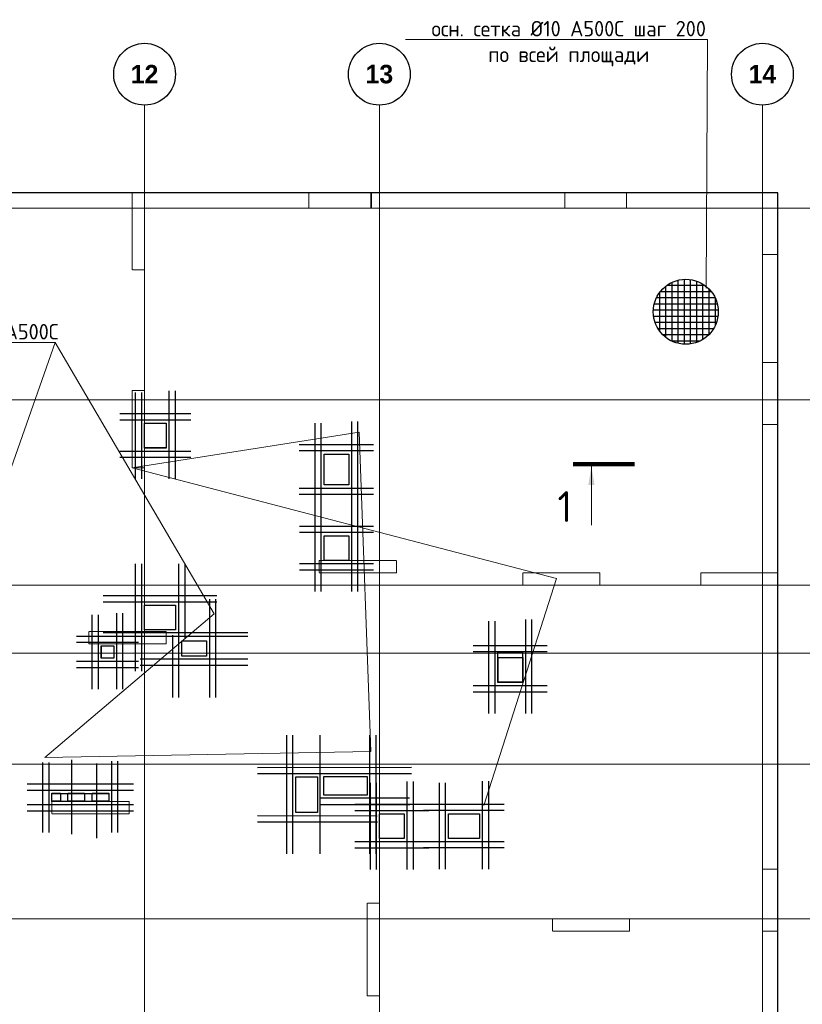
# Model space of a CAD drawing. Header units: millimetres. Extents: x -42044588 to 856694, y -806701 to 941911.
# Tile 1022 of 1056: x -61396 to -48730, y -40750 to -24816. Entities that reach past the tile are written whole.
import ezdxf
from ezdxf import colors
from ezdxf.entities.mleader import LeaderData, LeaderLine
from ezdxf.math import Vec2, Vec3

# ---------------------------------------------------------------- set-up
doc = ezdxf.new("R2010")
doc.units = ezdxf.units.MM
for name, pattern in [('______5', [1100, 800, -100, 100, -100]), ('DASHED', [7, 5, -2, 0]), ('осевая', [50.8, 31.75, -6.35, 6.35, -6.35])]:
    doc.linetypes.add(name, pattern=pattern)
for name, color, linetype, lineweight in [('907Сл Осевые', 1, 'Continuous', 0), ('_0.25', 114, 'Continuous', 25), ('_0.5', 94, 'Continuous', 50), ('Оси', 40, '______5', 18), ('Перекрытие ж_бетон', 1, 'Continuous', 30), ('подоснова', 151, 'Continuous', 5), ('СТЕНЫ', 3, 'Continuous', 30), ('Узлы', 7, 'Continuous', 0)]:
    doc.layers.add(name, color=color, linetype=linetype, lineweight=lineweight)
doc.layers.add('Колонна_ бетон', color=7, linetype='Continuous', lineweight=50, true_color=0xb4b496)
doc.styles.add('Century Gothic', font='GOTHIC.TTF')
doc.styles.add('GOST-2.304_Type-B', font='GOST_Common.ttf')
doc.styles.add('ГОСТ', font='GOST_Common.ttf')

# ---------------------------------------------------------------- blocks, each defined once
blk = doc.blocks.new('NSY101')
at = {"color": 0, "linetype": 'ByBlock', "lineweight": -2}
blk.add_circle((0, 0), 50, dxfattribs=at)
blk = doc.blocks.new('СЛОЖНЫЙ_ОБЪЕКТ_19')
at = {"layer": 'Оси', "color": 16, "linetype": 'Continuous', "lineweight": 25, "transparency": 33554687, "xscale": 9.999999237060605, "yscale": 9.999999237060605, "zscale": 9.999999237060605}
blk.add_blockref('NSY101', (41513, -989), dxfattribs=at)
at = {"layer": 'Оси', "color": 16, "linetype": 'Continuous', "lineweight": 25, "transparency": 33554687, "insert": (41513, -989), "char_height": 300, "width": 620, "attachment_point": 5, "style": 'Century Gothic'}
blk.add_mtext('\\A1;{\\fCentury Gothic|i0|b1;\\H300.000000;\\W1.000000;\\C16;12}\\P', dxfattribs=at)
blk = doc.blocks.new('СЛОЖНЫЙ_ОБЪЕКТ_20')
at = {"layer": 'Оси', "color": 16, "linetype": 'Continuous', "lineweight": 25, "transparency": 33554687, "xscale": 9.999999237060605, "yscale": 9.999999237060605, "zscale": 9.999999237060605}
blk.add_blockref('NSY101', (45313, -989), dxfattribs=at)
at = {"layer": 'Оси', "color": 16, "linetype": 'Continuous', "lineweight": 25, "transparency": 33554687, "insert": (45313, -989), "char_height": 300, "width": 620, "attachment_point": 5, "style": 'Century Gothic'}
blk.add_mtext('\\A1;{\\fCentury Gothic|i0|b1;\\H300.000000;\\W1.000000;\\C16;13}\\P', dxfattribs=at)
blk = doc.blocks.new('СЛОЖНЫЙ_ОБЪЕКТ_21')
at = {"layer": 'Оси', "color": 16, "linetype": 'Continuous', "lineweight": 25, "transparency": 33554687, "xscale": 9.999999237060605, "yscale": 9.999999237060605, "zscale": 9.999999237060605}
blk.add_blockref('NSY101', (51513, -989), dxfattribs=at)
at = {"layer": 'Оси', "color": 16, "linetype": 'Continuous', "lineweight": 25, "transparency": 33554687, "insert": (51513, -989), "char_height": 300, "width": 620, "attachment_point": 5, "style": 'Century Gothic'}
blk.add_mtext('\\A1;{\\fCentury Gothic|i0|b1;\\H300.000000;\\W1.000000;\\C16;14}\\P', dxfattribs=at)
blk = doc.blocks.new('оси2')
at = {"layer": 'Оси', "color": 16, "linetype": 'осевая', "lineweight": 0, "ltscale": 0.25, "transparency": 33554687}
for p, q in [((1020445.5, 3375.3), (1020445.5, -19317.6)), ((1024245.5, 3375.3), (1024245.5, -19317.6)), ((1030445.5, 3375.3), (1030445.5, -19317.6)), ((979200, 1707.1), (1032582.1, 1707.1)), ((979200, -1392.9), (1032582.1, -1392.9)), ((979200, -4392.9), (1032582.1, -4392.9)), ((979200, -5492.9), (1032582.1, -5492.9)), ((979200, -7292.9), (1032582.1, -7292.9)), ((979200, -9792.9), (1032582.1, -9792.9))]:
    blk.add_line(p, q, dxfattribs=at)
at = {"layer": 'Оси', "color": 16, "linetype": 'Continuous', "lineweight": 25, "transparency": 33554687}
for name in ['СЛОЖНЫЙ_ОБЪЕКТ_19', 'СЛОЖНЫЙ_ОБЪЕКТ_20', 'СЛОЖНЫЙ_ОБЪЕКТ_21']:
    blk.add_blockref(name, (978932, 4863.9), dxfattribs=at)
blk = doc.blocks.new('подложка стн 1-го этажа')
at = {"layer": 'Колонна_ бетон', "color": 252, "linetype": 'DASHED', "lineweight": 0, "ltscale": 0.5, "true_color": 0x939598, "transparency": 33554687}
for p, q in [((55094, 26362, -200), (55094, 26362, -200)), ((54844, 26112, -200), (54844, 26112, -200)), ((44644, 23162, -200), (44644, 23162, -200)), ((44644, 23162, -200), (44844, 23162, -200)), ((44644, 23162, -200), (44644, 21912, -200)), ((44844, 23162, -200), (44844, 23162, -200)), ((44844, 21912, -200), (44844, 23162, -200)), ((44844, 21912, -200), (44644, 21912, -200)), ((44644, 21912, -200), (44644, 21912, -200)), ((44844, 21912, -200), (44844, 21912, -200)), ((47669, 20412, -200), (47669, 20212, -200)), ((48919, 20412, -200), (47669, 20412, -200)), ((47669, 20412, -200), (47669, 20412, -200)), ((48919, 20412, -200), (48919, 20412, -200)), ((48919, 20212, -200), (48919, 20412, -200)), ((47669, 20212, -200), (47669, 20212, -200)), ((48919, 20212, -200), (47669, 20212, -200)), ((48919, 20212, -200), (48919, 20212, -200)), ((50964, 20212, -200), (50964, 20012, -200)), ((50964, 20212, -200), (50964, 20212, -200)), ((52214, 20212, -200), (50964, 20212, -200)), ((52214, 20212, -200), (52214, 20012, -200)), ((52214, 20212, -200), (52214, 20212, -200)), ((50964, 20012, -200), (50964, 20012, -200)), ((50964, 20012, -200), (52214, 20012, -200)), ((52214, 20012, -200), (52214, 20012, -200)), ((43944, 19062, -200), (43944, 19262, -200)), ((43944, 19262, -200), (43944, 19262, -200)), ((45194, 19262, -200), (43944, 19262, -200)), ((45194, 19262, -200), (45194, 19262, -200)), ((45194, 19262, -200), (45194, 19062, -200)), ((43944, 19062, -200), (43944, 19062, -200)), ((45194, 19062, -200), (43944, 19062, -200)), ((45194, 19062, -200), (45194, 19062, -200)), ((43343, 16512, -200), (43343, 16512, -200)), ((44593, 16512, -200), (43343, 16512, -200)), ((43343, 16512, -200), (43343, 16312, -200)), ((44593, 16512, -200), (44593, 16512, -200)), ((44593, 16312, -200), (44593, 16512, -200)), ((43343, 16312, -200), (43343, 16312, -200)), ((43343, 16312, -200), (44593, 16312, -200)), ((44593, 16312, -200), (44593, 16312, -200)), ((48644, 14862, -200), (48444, 14862, -200)), ((48444, 14862, -200), (48444, 14862, -200)), ((48444, 13362, -200), (48444, 14862, -200)), ((48644, 14862, -200), (48644, 14862, -200)), ((48644, 14862, -200), (48644, 13362, -200)), ((51444, 14412, -200), (51444, 14612, -200)), ((51444, 14612, -200), (51444, 14612, -200)), ((51444, 14612, -200), (52694, 14612, -200)), ((52694, 14612, -200), (52694, 14412, -200)), ((52694, 14612, -200), (52694, 14612, -200)), ((51444, 14412, -200), (51444, 14412, -200)), ((52694, 14412, -200), (51444, 14412, -200)), ((52694, 14412, -200), (52694, 14412, -200)), ((48444, 13362, -200), (48644, 13362, -200)), ((48444, 13362, -200), (48444, 13362, -200)), ((48644, 13362, -200), (48644, 13362, -200))]:
    blk.add_line(p, q, dxfattribs=at)
for points, elevation in [([(44644, 26362), (44844, 26362), (44844, 25112), (44644, 25112)], -560), ([(47504, 26362), (48504, 26362), (48504, 26112), (47504, 26112)], -360), ([(47504, 26362), (48514, 26362), (48514, 26112), (47504, 26112)], -560), ([(51644, 26362), (52644, 26362), (52644, 26112), (51644, 26112)], -360), ([(54844, 26362), (55094, 26362), (55094, 25362), (54844, 25362)], -560), ([(54844, 23612), (55094, 23612), (55094, 22612), (54844, 22612)], -360), ([(54844, 23612), (55094, 23612), (55094, 22612), (54844, 22612)], -560), ([(55094, 20212), (53844, 20212), (53844, 20012), (55094, 20012)], -560), ([(54844, 15412), (55094, 15412), (55094, 14412), (54844, 14412)], -560)]:
    blk.add_lwpolyline(points, close=True, dxfattribs=dict(at, elevation=elevation))
at = {"layer": 'СТЕНЫ', "color": 252, "linetype": 'DASHED', "lineweight": 0, "ltscale": 0.5, "true_color": 0x939598, "transparency": 33554687}
for p, q in [((53844, 20212, -200), (54844, 20212, -200)), ((53844, 20012, -200), (53844, 20212, -200)), ((53844, 20212, -200), (53844, 20212, -200)), ((54844, 20212, -200), (54844, 20212, -200)), ((53844, 20012, -200), (53844, 20012, -200)), ((53844, 20012, -200), (54844, 20012, -200)), ((54844, 20012, -200), (54844, 20012, -200))]:
    blk.add_line(p, q, dxfattribs=at)
blk = doc.blocks.new('_None')
blk = doc.blocks.new('*U4567')
at = {"layer": '_0.25', "ltscale": 100}
blk.add_lwpolyline([(0, 400), (504, 400), (504, 0), (0, 0)], close=True, dxfattribs=at)
at = {"layer": '_0.5', "color": 7, "lineweight": 30, "ltscale": 100}
for p, q in [((-150, 900), (-150, -500)), ((-50, 900), (-50, -500)), ((554, -500), (554, 925)), ((654, -500), (654, 925)), ((904, 550), (-400, 550)), ((904, 450), (-400, 450)), ((-400, -50), (904, -50)), ((-400, -150), (904, -150))]:
    blk.add_line(p, q, dxfattribs=at)
blk = doc.blocks.new('*U4568')
at = {"layer": '_0.25', "ltscale": 100}
blk.add_lwpolyline([(0, 400), (400, 400), (400, 0), (0, 0)], close=True, dxfattribs=at)
at = {"layer": '_0.5', "color": 7, "lineweight": 30, "ltscale": 100}
for p, q in [((-150, 900), (-150, -500)), ((-50, 900), (-50, -500)), ((450, -500), (450, 925)), ((550, -500), (550, 925)), ((800, 550), (-400, 550)), ((800, 450), (-400, 450)), ((-400, -50), (800, -50)), ((-400, -150), (800, -150))]:
    blk.add_line(p, q, dxfattribs=at)
blk = doc.blocks.new('*U4570')
at = {"layer": '_0.25', "ltscale": 100}
blk.add_lwpolyline([(0, 400), (399, 400), (399, 0), (0, 0)], close=True, dxfattribs=at)
at = {"layer": '_0.5', "color": 7, "lineweight": 30, "ltscale": 100}
for p, q in [((-150, 900), (-150, -500)), ((-50, 900), (-50, -500)), ((449, -500), (449, 925)), ((549, -500), (549, 925)), ((799, 550), (-400, 550)), ((799, 450), (-400, 450)), ((-400, -50), (799, -50)), ((-400, -150), (799, -150))]:
    blk.add_line(p, q, dxfattribs=at)
blk = doc.blocks.new('*U4571')
at = {"layer": '_0.25', "ltscale": 100}
blk.add_lwpolyline([(0, 500), (400, 500), (400, 0), (0, 0)], close=True, dxfattribs=at)
at = {"layer": '_0.5', "color": 7, "lineweight": 30, "ltscale": 100}
for p, q in [((-150, 1000), (-150, -500)), ((-50, 1000), (-50, -500)), ((450, -500), (450, 1025)), ((550, -500), (550, 1025)), ((800, 650), (-400, 650)), ((800, 550), (-400, 550)), ((-400, -50), (800, -50)), ((-400, -150), (800, -150))]:
    blk.add_line(p, q, dxfattribs=at)
blk = doc.blocks.new('*U4572')
at = {"layer": '_0.25', "ltscale": 100}
blk.add_lwpolyline([(0, 400), (351, 400), (351, 0), (0, 0)], close=True, dxfattribs=at)
at = {"layer": '_0.5', "color": 7, "lineweight": 30, "ltscale": 100}
for p, q in [((-150, 900), (-150, -500)), ((-50, 900), (-50, -500)), ((401, -500), (401, 925)), ((501, -500), (501, 925)), ((751, 550), (-400, 550)), ((751, 450), (-400, 450)), ((-400, -50), (751, -50)), ((-400, -150), (751, -150))]:
    blk.add_line(p, q, dxfattribs=at)
blk = doc.blocks.new('*U4598')
at = {"layer": '_0.25', "ltscale": 100}
blk.add_lwpolyline([(0, 202), (203, 202), (203, 0), (0, 0)], close=True, dxfattribs=at)
at = {"layer": '_0.5', "color": 7, "lineweight": 30, "ltscale": 100}
for p, q in [((-150, 702), (-150, -500)), ((-50, 702), (-50, -500)), ((253, -500), (253, 726)), ((353, -500), (353, 726)), ((603, 352), (-400, 352)), ((603, 252), (-400, 252)), ((-400, -50), (603, -50)), ((-400, -150), (603, -150))]:
    blk.add_line(p, q, dxfattribs=at)
blk = doc.blocks.new('*U7022')
at = {"layer": '_0.25', "ltscale": 100}
blk.add_lwpolyline([(0, 130), (921, 130), (921, 0), (0, 0)], close=True, dxfattribs=at)
at = {"layer": '_0.5', "color": 7, "lineweight": 30, "ltscale": 100}
for p, q in [((971, -500), (971, 654)), ((1071, -500), (1071, 654)), ((-150, 630), (-150, -500)), ((-50, 630), (-50, -500)), ((1321, 280), (-400, 280)), ((1321, 180), (-400, 180)), ((-400, -50), (1321, -50)), ((-400, -150), (1321, -150))]:
    blk.add_line(p, q, dxfattribs=at)
blk = doc.blocks.new('блочина другой')
at = {"layer": '907Сл Осевые', "color": 4, "lineweight": 30}
for p, q in [((40324, 7534), (40724, 7534)), ((40324, 7134), (40324, 7534)), ((40724, 7534), (40724, 7134)), ((40724, 7134), (40324, 7134))]:
    blk.add_line(p, q, dxfattribs=at)
at = {"layer": 'Перекрытие ж_бетон', "color": 4, "lineweight": 30}
for points in [[(34954, 11323), (34954, 10923), (34604, 10923), (34604, 11323)], [(37508, 10825), (37908, 10825), (37908, 10325), (37508, 10325)], [(34604, 7980), (34604, 8380), (35104, 8380), (35104, 7980)], [(35604, 7555), (35204, 7555), (35204, 7805), (35604, 7805)], [(37404, 5603), (37404, 5023), (37054, 5023), (37054, 5603)], [(37504, 5305), (37504, 5605), (38204, 5605), (38204, 5305)], [(38804, 5003), (38804, 4603), (38404, 4603), (38404, 5003)], [(39524, 4605), (39524, 5005), (40024, 5005), (40024, 4605)]]:
    blk.add_lwpolyline(points, close=True, dxfattribs=at)
for points, elevation in [([(37509, 9503), (37908, 9503), (37908, 9103), (37509, 9103)], 4500), ([(33103, 5335), (33243, 5335), (33243, 5205), (33103, 5205)], 360), ([(33363, 5335), (33633, 5335), (33633, 5205), (33363, 5205)], 360), ([(33753, 5335), (34023, 5335), (34023, 5205), (33753, 5205)], 360)]:
    blk.add_lwpolyline(points, close=True, dxfattribs=dict(at, elevation=elevation))
at = {"layer": 'Перекрытие ж_бетон', "color": 4, "lineweight": 30, "ltscale": 100}
blk.add_lwpolyline([(34104, 7723), (34104, 7523), (33904, 7523), (33904, 7723)], close=True, dxfattribs=at)
blk = doc.blocks.new('*U4569')
at = {"layer": '_0.25', "ltscale": 100}
blk.add_lwpolyline([(0, 494), (401, 494), (401, 0), (0, 0)], close=True, dxfattribs=at)
at = {"layer": '_0.5', "color": 7, "lineweight": 30, "ltscale": 100}
for p, q in [((-150, 994), (-150, -500)), ((-50, 994), (-50, -500)), ((451, -500), (451, 1019)), ((551, -500), (551, 1019)), ((801, 594), (-400, 594)), ((801, 494), (-400, 494)), ((-400, -50), (801, -50)), ((-400, -150), (801, -150))]:
    blk.add_line(p, q, dxfattribs=at)

msp = doc.modelspace()

# ---------------------------------------------------------------- linework, layer by layer
at = {"color": 2, "lineweight": 25, "ltscale": 100}
for p, q in [((-50942.522, -29129.818, 360), (-50942.522, -29954.907, 360)), ((-50308.562, -29117.924, 360), (-50924.573, -29117.924, 360)), ((-50842.522, -29067.474, 360), (-50842.522, -30017.25, 360)), ((-50742.522, -29031.633, 360), (-50742.522, -30053.091, 360)), ((-50642.522, -29016.844, 360), (-50642.522, -30067.881, 360)), ((-50542.522, -29021.31, 360), (-50542.522, -30063.415, 360)), ((-50442.522, -29045.551, 360), (-50442.522, -30039.173, 360)), ((-50342.522, -29092.755, 360), (-50342.522, -29991.97, 360)), ((-50141.68, -29317.924, 360), (-51091.455, -29317.924, 360)), ((-51042.522, -29234.357, 360), (-51042.522, -29850.367, 360)), ((-50204.023, -29217.924, 360), (-51029.112, -29217.924, 360)), ((-50242.522, -29171.589, 360), (-50242.522, -29913.135, 360)), ((-50142.522, -29312.584, 360), (-50142.522, -29772.141, 360)), ((-50105.838, -29417.924, 360), (-51127.297, -29417.924, 360)), ((-50091.049, -29517.924, 360), (-51142.086, -29517.924, 360)), ((-50095.515, -29617.924, 360), (-51137.62, -29617.924, 360)), ((-50119.757, -29717.924, 360), (-51113.379, -29717.924, 360)), ((-50166.96, -29817.924, 360), (-51066.175, -29817.924, 360)), ((-50245.795, -29917.924, 360), (-50987.341, -29917.924, 360)), ((-50386.789, -30017.924, 360), (-50846.346, -30017.924, 360))]:
    msp.add_line(p, q, dxfattribs=at)
at = {"lineweight": 25, "ltscale": 100}
msp.add_circle((-50615.893, -29542.362, 360), 526.193, dxfattribs=at)
at = {"layer": '907Сл Осевые', "color": 7, "lineweight": 30}
for p, q in [((-60556.18, -36792.345, 530.8), (-60555.947, -37998.601, 170.8)), ((-60154.841, -36853.969, 450.707), (-60154.607, -38060.225, 90.707))]:
    msp.add_line(p, q, dxfattribs=at)
at = {"layer": 'Перекрытие ж_бетон', "color": 7, "linetype": 'Continuous', "lineweight": 30}
for p, q in [((-59524.676, -33620.087), (-59524.676, -35360.087)), ((-59424.676, -33620.087), (-59424.676, -35360.087)), ((-58824.676, -33620.087), (-58824.676, -35360.087)), ((-58724.676, -33620.087), (-58724.676, -34827.091)), ((-58204.676, -34140.087), (-60044.676, -34140.087)), ((-58204.676, -34240.087), (-60044.676, -34240.087)), ((-58824.676, -34195.087), (-58824.676, -35785.087)), ((-58324.676, -34195.087), (-58324.676, -35785.087)), ((-58224.676, -34195.087), (-58224.676, -35785.087)), ((-58204.676, -34740.087), (-60044.676, -34740.087)), ((-57704.676, -34797.095), (-59478.661, -34797.095)), ((-57704.676, -34740.211), (-59444.676, -34740.211)), ((-58924.676, -34776.593), (-58924.676, -35785.087)), ((-57704.676, -35165.087), (-59444.676, -35165.087)), ((-57704.676, -35265.087), (-59444.676, -35265.087)), ((-57075.268, -38317.045), (-57075.268, -36397.087)), ((-56975.268, -38317.045), (-56975.268, -36397.087)), ((-56532.112, -38317.045), (-56532.112, -36397.087)), ((-55727.287, -38317.045), (-55727.287, -36397.087)), ((-55627.287, -38317.045), (-55627.287, -36397.087)), ((-57545.268, -36917.087), (-55054.676, -36915.087)), ((-57545.268, -37017.087), (-55054.676, -37015.087)), ((-56537.093, -37406.638), (-55085.598, -37408.192)), ((-56537.093, -37516.501), (-55079.8, -37518.06)), ((-57545.268, -37697.045), (-55609.351, -37698.6)), ((-57545.268, -37797.045), (-55604.755, -37798.604))]:
    msp.add_line(p, q, dxfattribs=at)
at = {"layer": 'Перекрытие ж_бетон', "elevation": 320}
msp.add_lwpolyline([(-96424.634, -44515.803), (-92324.634, -44515.808), (-92324.634, -44765.804), (-55524.634, -44765.804), (-55524.634, -44515.803), (-49124.634, -44515.803), (-49124.633, -27615.804), (-96624.505, -27615.804), (-96624.634, -41615.803), (-96424.634, -41615.803), (-96424.637, -44515.803)], dxfattribs=at)
at = {"layer": 'Узлы', "color": 1, "linetype": 'Continuous', "lineweight": 0}
msp.add_line((-52142.692, -32045.228, 3100), (-52142.692, -32995.228, 3100), dxfattribs=at)
at = {"layer": 'Узлы', "color": 1, "linetype": 'Continuous', "lineweight": 0, "const_width": 70, "elevation": 3100}
msp.add_lwpolyline([(-52442.692, -32010.228), (-51442.692, -32010.228)], dxfattribs=at)
at = {"layer": 'Узлы', "color": 1, "linetype": 'Continuous', "lineweight": 0}
msp.add_solid([(-52142.692, -32045.228, 3100), (-52192.97, -32345.678, 3100), (-52092.414, -32345.678, 3100)], dxfattribs=at)

# ---------------------------------------------------------------- block references
for name, p in [('подложка стн 1-го этажа', (-104218.57, -53977.598, 560)), ('блочина другой', (-93978.52, -42670.338, 200))]:
    msp.add_blockref(name, p)
at = {"ltscale": 100}
for name, p in [('*U4572', (-59376.204, -31746.651)), ('*U4571', (-56471.067, -32344.999)), ('*U4570', (-56469.879, -33567.087, 4500)), ('*U4598', (-60077.509, -35148.755)), ('*U4569', (-53658.136, -35541.705)), ('*U7022', (-60876.581, -37467.496, -200)), ('*U4568', (-55574.767, -38067.087)), ('*U4567', (-54458.069, -38065.063))]:
    msp.add_blockref(name, p, dxfattribs=at)
at = {"layer": 'Перекрытие ж_бетон', "color": 7, "linetype": 'Continuous', "lineweight": 30}
msp.add_blockref('оси2', (-1079820.198, -29572.922), dxfattribs=at)

# ---------------------------------------------------------------- texts
note = msp.add_mtext_dynamic_manual_height_columns('\\pi1250;{\\H1.5152x;Общие указания :\\P}1.^IНастоящий подраздел разработан в составе рабочей документации на строительство объекта {\\H2.4344x; }"Строительство жилого комплекса со встроенными помещениями общественного-делового и коммерческого {\\H1.3552x; }назначения по адресу: г. Чита, ул. 1-я Коллективная. Жилой дом со встроенными помещениями {\\H1.71569x; }общественно-делового и коммерческого назначения на первом этаже здания (поз. 3.1)" Решения рабочей {\\H1.69543x; }Документации разработаны на основании:{\\H1.68902x; }\\P-^Iзадания на проектирование, выданного заказчиком;{\\H1.60366x; }\\P-^Iрешений стадии "Проектная Документация (проект №24-04-КР.1)"{\\H1.73211x; }\\Pразработанных ООО "Комплексная проектно-сопроводительная компания", утвержденных заказчиком;{\\H1.6768x; }\\PВ соответствии с требованиями нормативных документов:{\\H1.60773x; }\\P-^IФЗ №184 "О техническом регулировании";{\\H1.63076x; }\\P-^IФЗ №123 "Технический регламент о требованиях пожарной безопасности";{\\H1.62308x; }\\P-^IСП 20.13330.2016 "Нагрузки и воздействия",{\\H1.62564x; }\\P-^IСП 63.13330.2018 "Бетонные и железобетонные конструкции. Основные положения".{\\H1.62479x; }\\P-^IСП 22.13330.2016 "Основания зданий и сооружений";{\\H1.62507x; }\\P-^IСП 45.13330.2017 "Земляные сооружения, основания и фундаменты".{\\H1.62498x; }\\P2.^IПри работах по устройству монолитных конструкций руководствоваться СП 70.13330.2012 {\\H1.62501x; }"Несущие и ограждающие конструкции".{\\H1.625x; }\\P3.^IЗа относительную отметку 0,000 принята отметка чистого пола первого этажа, {\\H1.625x; }соответствующая абсолютной отметке 648,00 в Балтийской системе высот.{\\H1.625x; }\\P4.^IПеречень видов работ, Зля которых необходимо составлять акты освидетельствования скрытых {\\H1.625x; }работ: {\\H1.625x; }\\PБетонные и железобетонные конструкции монолитные:{\\H1.625x; }\\Pармирование; защитные слои,- анкеровка арматуры; установка закладных деталей.{\\H1.625x; }\\PМонтаж сборных железобетонных и бетонных конструкций:{\\H1.625x; }\\Pсварка и антикоррозионное покрыт при отсутствии актов освиветельствования превшествующих {\\H1.625x; }скрытых работ во всех случаях.{\\H1.625x; }\\P1. Железобетонные конструкции разработаны в соответствии СП 22.13330.2016 "Основания зданий и {\\H1.62576x; }сооружений", СП 63.13330.2018 "Бетонные и железобетонные конструкции. Общие положения".{\\H1.62541x; }\\P2. Несущие конструкции здания рассчитаны и запроектированы для данных геологических условий. {\\H1.62486x; }\\P3. Арматура класса А240 и А500С по ГОСТ Р 34028-2016, материал монолитных конструкций ниже нуля - {\\H1.62505x; }бетон тяжелый класса В25 по ГОСТ 26633-2015.{\\H1.62498x; }\\P4. Работы по бетонированию монолитных конструкций вести в соответствии со СП 70.13330.2012 {\\H1.62501x; }"Несущие и ограждающие конструкции".{\\H1.625x; }\\P5. Все строительно-монтажные работы необходимо выполнять в соответствии со СНиП 12-03-2001 {\\H1.625x; }"Безопасность труда в строительстве. Часть 1. Общие требования.", Безопасность труда в строительстве. {\\H1.625x; }Часть 2. Строительное производство". Строительство здания должно производиться в соответствии с {\\H1.625x; }проектом производства работ (ППР).{\\H1.725x; }\\PПри отсутствии ППР производство строительно-монтажных работ запрещается.{\\H1.67917x; }\\P6. Бетон конструкции должны удовлетворять требованиям ГОСТ 26633-2015, ГОСТ 25192-2012.{\\H1.60694x; }\\P7. Бетон следует укладывать в бетонные конструкции горизонтальными слоями одинаковой толщины {\\H1.63102x; }без разрывов, с последовательным направлением укладки в одну сторону во всех слоях.{\\H1.62299x; }\\P8. В начальный период твердения бетон необходимо защищать от попадания атмосферных осадков или {\\H1.62567x; }потерь влаги.{\\H1.62478x; }\\P9. При перерывах в бетонировании устраивать рабочие швы бетонирования. Места рабочих швов {\\H1.62507x; }бетонирования разработать в ППР и согласовать с авторским надзором. С поверхности рабочих швов удалить {\\H1.62498x; }цементную плёнку металлическими щётками с последующей поливкой водой. В рабочем шве устанавливать {\\H1.62501x; }вертикальные сетки из проволоки ячейкой 50x50мм. Поверхность рабочих швов должна быть перпендикулярна {\\H1.625x; }поверхности плиты. При возобновлении бетонирования в шов установить гидроизоляционную прокладку {\\H1.625x; }"Пенебар". {\\H1.625x; }\\P10. Арматурные изделия изготавливать в соответствии с ГОСТ Р 57997-2017, ГОСТ 5264-80, ГОСТ {\\H1.625x; }14098-2014.{\\H1.625x; }\\P11. Плоские сетки и каркасы изготавливать с помощью контактной точечной сварки (кроме оговоренных {\\H1.725x; }случаев).{\\H1.77917x; }\\P12. Расчётные сопротивления сборных соединений и материалы для сборки принимать по табл. Г1, Г2 СП {\\H1.66111x; }52-101-2003.{\\H1.61296x; }\\P13. Стыки арматурных стержней должны иметь длину перепуска (нахлёстка) не менее указанной в {\\H1.72901x; }проекте. В неоговоренных случаях длину стыка рабочей арматуры внахлёстку без сварки принимать по п.8.3.27 {\\H1.67783x; }СП 52-101-2003. {\\H1.60739x; }\\P14. Толщина защитного слоя бетона для рабочей арматуры должна соответствовать значениям, {\\H1.63087x; }указанным в проекте. {\\H1.62304x; }\\PВ неоговоренных случаях принимать не менее 25мм.{\\H1.62565x; }\\P15. Уход за свежеуложенным бетоном начинать сразу после укладки бетонной смеси и осуществлять до {\\H1.62478x; }', width=17417.39614, gutter_width=3176.993, heights=[39809.277, 0], dxfattribs=dict(insert=(-251206.711, -20437.285), char_height=250, attachment_point=1, style='ГОСТ'))
for column, words in zip(note.columns.linked_columns, ['достижения прочности бетона не менее 70% от проектной.\\P\\pi1250;16. Распалубку плит  осуществлять по достижении прочности бетона не менее 80% от проектной.{\\H1.83475x; }\\P17. Два крайних арматурных стержня, расположенных по контуру плиты, привязать ко всем стержням в {\\H1.55574x; }местах пересечений.{\\H1.64809x; }\\P18. В процессе производства работ предусмотреть мероприятия по противопожарной защите и {\\H1.6173x; }контролю за выполнением правил пожарной безопасности на всех этапах строительства.{\\H1.62757x; }\\P19. Все работы Выполнять по проекту производства работ (ППР), согласованному с организациями, {\\H1.72414x; }ответственными за эксплуатацию существующих инженерных сетей и дорог на существующей площадке.{\\H1.67945x; }\\P20. Проект рассчитан на производство работ в период положительных температур. В случае {\\H1.60685x; }выполнения работ при отрицательных температурах необходимо выполнять требования СНиП часть 3 по {\\H1.63105x; }производству работ и ППР.{\\H1.62298x; }\\P21. При минимальной температуре воздуха до минус 15°С допускается:{\\H1.62567x; }\\P - выдерживание бетона в конструкции методом термоса, при предварительном разогреве бетонной {\\H1.62478x; }смеси, {\\H1.62507x; }\\P -форсированный электроразогрев бетона в конструкции с повторным уплотнением.{\\H1.62498x; }\\PПри минимальной температуре воздуха до минус 25°С допускается:{\\H1.62501x; }\\P -обогрев бетона в греющей опалубке с помощью низкотемпературных электронагревателей,{\\H1.625x; }\\P -электродный сквозной прогреб бетона,{\\H1.625x; }\\P -электрообогрев с помощью греющего провода.{\\H1.625x; }']):
    column.text = words
at = {"layer": 'Узлы', "color": 1, "linetype": 'Continuous', "lineweight": 0, "insert": (-52572.692, -32695.228, 3100), "char_height": 500, "attachment_point": 5, "style": 'GOST-2.304_Type-B'}
msp.add_mtext_dynamic_manual_height_columns('1', width=723.87981, gutter_width=25, heights=[0], dxfattribs=at)

# ---------------------------------------------------------------- leaders
at = {"layer": 'подоснова', "color": 2, "ltscale": 0.3}
ml = msp.add_multileader_mtext('Standard', dxfattribs=at)
ml.set_content('осн. сетка %%C10 А500С шаг 200\\Pпо всей площади', color=2, style='GOST-2.304_Type-B')
ml.set_leader_properties(color=256, linetype='ByLayer', lineweight=15)
ml.set_arrow_properties(name='NONE')
ml.build(insert=Vec2(0, 0))
ml.multileader.update_dxf_attribs({"text_left_attachment_type": 6, "text_right_attachment_type": 6, "dogleg_length": 0.1, "arrow_head_size": 18})
ctx = ml.context
ctx.base_point, ctx.char_height, ctx.arrow_head_size, ctx.landing_gap_size, ctx.plane_origin = Vec3(-54756.928, -25135.776, 360), 250, 18, 20, Vec3(-52354.256, -24463.04, 360)
ctx.left_attachment, ctx.right_attachment, ctx.text_align_type = 6, 6, 1
notes = []
notes.append((ctx, [(1, (1, 1, 0), (-50263.797, -25135.776, 360), (-1, 0), 0.1, [(0, [(-50286.693, -29162.52, 360)], 0, [])])]))
ctx.mtext.insert, ctx.mtext.alignment, ctx.mtext.flow_direction = Vec3(-52510.413, -24835.776, 360), 2, 5
ml = msp.add_multileader_mtext('Standard', dxfattribs=at)
ml.set_content('1 %%C12  А500С', color=2, style='GOST-2.304_Type-B')
ml.set_leader_properties(color=256, linetype='ByLayer', lineweight=15)
ml.set_arrow_properties(name='NONE')
ml.build(insert=Vec2(0, 0))
ml.multileader.update_dxf_attribs({"text_left_attachment_type": 6, "text_right_attachment_type": 6, "dogleg_length": 0.1, "arrow_head_size": 18})
ctx = ml.context
ctx.base_point, ctx.char_height, ctx.arrow_head_size, ctx.landing_gap_size, ctx.plane_origin = Vec3(-62645.193, -30039.819, 720), 250, 18, 20, Vec3(-61788.784, -31297.807, 720)
ctx.left_attachment, ctx.right_attachment, ctx.text_align_type = 6, 6, 1
notes.append((ctx, [(1, (1, 1, 0), (-60823.274, -30039.819, 720), (-1, 0), 0.1, [(6, [(-63295.097, -37073.128, 720)], 0, []), (7, [(-53885.644, -37532.358, 720), (-52707.011, -33860.829, 720), (-59574.787, -32065.804, 720), (-55902.104, -31492.653, 720), (-55714.414, -36659.626, 720), (-60991.367, -36753.483, 720), (-58247.969, -34428.949, 720)], 0, [])])]))
ctx.mtext.insert, ctx.mtext.alignment, ctx.mtext.flow_direction = Vec3(-61734.283, -29739.819, 720), 2, 5
for ctx, leaders in notes:
    for number, flags, end, landing, length, lines in leaders:
        leader = LeaderData()
        leader.index, (leader.has_last_leader_line, leader.has_dogleg_vector, leader.attachment_direction) = number, flags
        leader.last_leader_point, leader.dogleg_vector, leader.dogleg_length = Vec3(end), Vec3(landing), length
        for number, points, colour, breaks in lines:
            line = LeaderLine()
            line.index, line.vertices, line.color, line.breaks = number, Vec3.list(points), colors.encode_raw_color(colour), breaks
            leader.lines.append(line)
        ctx.leaders.append(leader)

doc.saveas('drawing.dxf')
